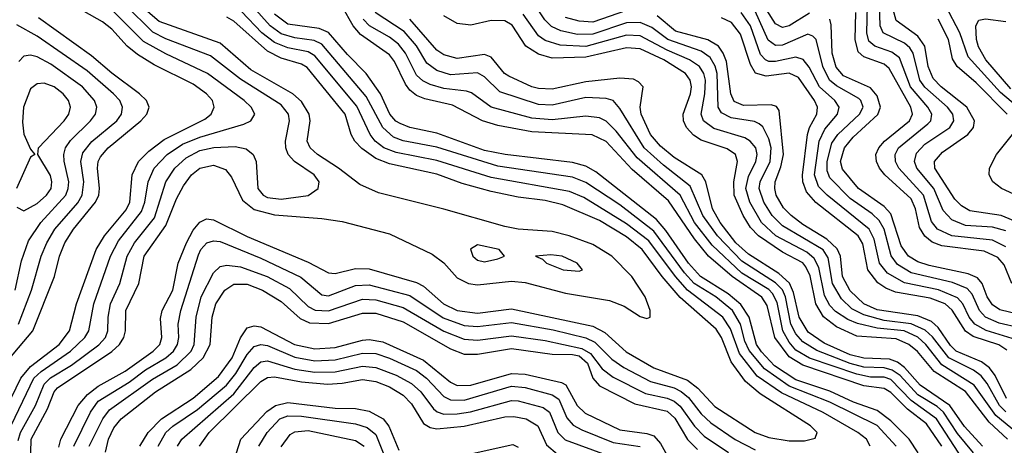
# Model space of a CAD drawing. Header units: inches. Extents: x 501365 to 657855, y 482276 to 547543.
# Tile 441 of 656: x 561558 to 564465, y 537672 to 538928. Entities that reach past the tile are written whole.
import ezdxf

# ---------------------------------------------------------------- set-up
doc = ezdxf.new("R2010")
doc.units = ezdxf.units.IN
doc.header["$MEASUREMENT"] = 0
doc.layers.add('A5563', color=7, linetype='Continuous')

msp = doc.modelspace()

# ---------------------------------------------------------------- linework, layer by layer
at = {"layer": 'A5563', "color": 5}
for points, elevation in [([(564510, 538327.6), (564456, 538350), (564363.7, 538363.7), (564338.6, 538378.6), (564318.9, 538398.9), (564259.8, 538490), (564258.7, 538510), (564282.2, 538537.8), (564357.1, 538590), (564373.8, 538610), (564377.1, 538630), (564354.4, 538670), (564278.2, 538730), (564255.2, 538755.2), (564240.4, 538790), (564230, 538850.7), (564210, 538879.9), (564146.2, 538926.2), (564123.4, 539010)], 3620), ([(561492.4, 537730), (561562, 537870), (561590, 537905.1), (561674.7, 537970), (561705.3, 538010), (561725.7, 538090), (561784.2, 538250), (561808.1, 538290), (561872.4, 538367.6), (561883.1, 538390), (561890.5, 538470), (561909.3, 538510), (561939.5, 538540.5), (561984.8, 538575.2), (562104.9, 538635.1), (562123.9, 538650), (562132.8, 538670), (562127.2, 538690), (562109.9, 538710), (562070, 538737.6), (561955.4, 538795.4), (561906.1, 538826.1), (561875.4, 538850), (561830, 538900.1), (561802.4, 538922.4), (561710, 538974)], 4180), ([(561553.9, 537686.1), (561560.3, 537710), (561604.4, 537790), (561630, 537852.1), (561649.2, 537870.8), (561711, 537909), (561791.5, 537968.5), (561811.1, 537990), (561818.5, 538010), (561819.2, 538050), (561826.5, 538090), (561854.2, 538150), (561875.8, 538230), (561897.1, 538270), (561956.1, 538343.9), (561989.7, 538450), (562016.1, 538490), (562050, 538520.8), (562090, 538542), (562131.3, 538551.3), (562194.5, 538554.5), (562227.2, 538547.2), (562247.5, 538530), (562256, 538510), (562261.6, 538430), (562276.6, 538410), (562290, 538403.4), (562330, 538398.3), (562410.2, 538409.8), (562439.4, 538430), (562441.9, 538450), (562428, 538470), (562369.7, 538509.7), (562350.8, 538530.8), (562343.5, 538550), (562342.6, 538570), (562354.6, 538630), (562351.3, 538650), (562330, 538676.8), (562210, 538752.4), (562121.5, 538821.5), (561990, 538871.8), (561951.3, 538891.3), (561870, 538971.9)], 4140), ([(564145.9, 537670), (564090, 537730.2), (563950, 537799.8), (563830, 537847.1), (563757.4, 537897.4), (563711.9, 537951.9), (563699.4, 537979.4), (563686, 538030), (563662.2, 538070), (563613.1, 538110), (563549.9, 538149.9), (563521, 538181), (563430, 538304.5), (563330, 538381.5), (563230, 538447.8), (563190, 538463.2), (562970, 538496.2), (562790, 538551.8), (562690, 538571.1), (562662, 538582), (562629.8, 538609.8), (562581.2, 538701.2), (562450, 538856.6), (562427.4, 538867.4), (562370, 538875.3), (562330, 538886.6), (562297.9, 538910), (562230, 538986.3)], 4040), ([(564280.9, 537670), (564235.3, 537735.3), (564179.1, 537779.1), (564130, 537827.7), (564110, 537839.4), (564050, 537847.9), (563870, 537908.4), (563830, 537933), (563787.9, 537990), (563764.6, 538084.6), (563749.2, 538109.2), (563661.6, 538170), (563591.5, 538230), (563550, 538281.2), (563473.9, 538393.9), (563366.1, 538486.1), (563290, 538568.8), (563248.5, 538588.5), (563070, 538597.8), (562970, 538616.1), (562924.9, 538630), (562835.8, 538675.8), (562754.5, 538694.5), (562730, 538704.5), (562710, 538720.6), (562697.6, 538737.6), (562664.5, 538804.5), (562650, 538824.6), (562564.2, 538884.2), (562542.9, 538910), (562510, 538967.6)], 3980), ([(564470, 537770.7), (564451.1, 537790), (564414.9, 537854.9), (564396.8, 537876.8), (564373.8, 537893.8), (564301.1, 537930), (564252.7, 537992.7), (564231.8, 538011.8), (564190.5, 538030.5), (564110, 538040.2), (564050, 538057.3), (564014.6, 538074.6), (563984, 538104), (563958, 538150), (563945.3, 538225.3), (563930, 538248.8), (563810, 538319.6), (563780.1, 538350), (563754.8, 538390), (563741.4, 538430), (563744.2, 538450), (563773.7, 538510), (563776.9, 538550), (563770, 538577.2), (563752.3, 538612.3), (563741.2, 538621.2), (563727.5, 538627.5), (563658.9, 538638.9), (563630, 538653), (563619.9, 538670), (563617.3, 538770), (563611.7, 538791.7), (563596.8, 538816.8), (563570, 538835.9), (563472, 538870), (563424.9, 538904.9), (563390, 538920.2), (563350, 538919.5), (563250, 538886.1), (563205, 538885), (563156, 538896), (563128.5, 538908.5), (563108.2, 538928.2), (563076.3, 538976.3)], 3840), ([(563890, 538947.9), (563830, 538910.5), (563810, 538905.5), (563790, 538916.3), (563745.6, 538985.6)], 3720), ([(564470, 538257.8), (564430, 538278), (564310, 538290), (564268.3, 538310), (564250, 538332.5), (564226.6, 538410), (564153.3, 538490), (564144.2, 538510), (564143.1, 538530), (564152.4, 538550), (564239.2, 538620.8), (564247.9, 538630), (564250.6, 538650), (564239.3, 538670), (564188.4, 538730), (564155.4, 538815.4), (564132.8, 538832.8), (564082.5, 538850), (564065.5, 538865.5), (564059, 538890), (564060.7, 538970)], 3660), ([(564470, 538305.6), (564430, 538315.9), (564350, 538321.1), (564310, 538337.2), (564284.7, 538364.7), (564256.8, 538430), (564206.7, 538490), (564200.1, 538510), (564205.9, 538534.1), (564230, 538560.6), (564304.1, 538610), (564316, 538630), (564312.9, 538650), (564297, 538670), (564230, 538729.5), (564215.7, 538750), (564196.2, 538830), (564185.8, 538845.8), (564170, 538859.1), (564107.8, 538890), (564099, 538910), (564096.3, 538976.3)], 3640), ([(564529.4, 538650), (564453.4, 538713.4), (564358.6, 538818.6), (564333.9, 538890), (564291, 538970)], 3560), ([(561522.8, 537710), (561600.2, 537870), (561621.8, 537890), (561708.6, 537950), (561750.5, 537990), (561762.1, 538010), (561777.3, 538090), (561826.2, 538230), (561850, 538275.6), (561917.8, 538362.2), (561927.7, 538390), (561937.8, 538450), (561955.3, 538490), (561993.3, 538530), (562039.1, 538560.9), (562090, 538582.1), (562220.2, 538619.8), (562240.3, 538630), (562251.9, 538650), (562241.6, 538670), (562220.6, 538690), (562112.5, 538770), (561990, 538827.3), (561924.1, 538864.1), (561830, 538957.1)], 4160), ([(561590.9, 537650), (561591.6, 537690), (561640.4, 537779.6), (561660.2, 537830), (561670, 537842), (561830, 537948.9), (561852.4, 537970), (561865.4, 537990), (561871, 538010), (561871.7, 538070), (561909.9, 538150), (561925.4, 538230), (561990, 538321.3), (562020.7, 538399.3), (562041.6, 538438.4), (562065.2, 538470), (562090, 538490.4), (562130, 538498.5), (562165.8, 538485.8), (562183.7, 538463.7), (562215.5, 538395.5), (562250, 538368), (562310, 538351.9), (562450, 538341.4), (562510, 538332.5), (562650, 538296), (562776.3, 538236.3), (562810.7, 538210.7), (562850, 538166.8), (562883.2, 538150), (562910, 538145.7), (563010, 538156.7), (563050, 538153), (563170, 538121.5), (563299.6, 538099.6), (563342.3, 538082.3), (563390, 538051.8), (563410, 538046), (563419.6, 538050), (563419.1, 538070), (563404.9, 538110), (563365.5, 538170), (563306.5, 538230), (563250, 538264.5), (563180.6, 538290), (563130, 538302.8), (563030, 538310.5), (562990, 538317.8), (562810, 538369.6), (562617.4, 538417.4), (562562.1, 538442.1), (562499.3, 538490), (562437.2, 538530), (562415.3, 538550), (562407.1, 538570), (562416, 538630), (562413.2, 538650), (562390, 538687), (562365, 538710), (562240.6, 538780.6), (562150, 538858.8), (561970, 538922.9), (561930, 538957.3)], 4120), ([(564069.3, 537670), (564057.9, 537690), (564033.1, 537710), (563930, 537768.6), (563807.4, 537827.4), (563735.9, 537875.9), (563683.5, 537943.5), (563656.3, 538016.3), (563634.2, 538050), (563530, 538130.5), (563494.6, 538170), (563415.3, 538275.3), (563350, 538326.1), (563223.3, 538403.3), (563181.5, 538421.5), (562950, 538462.6), (562790, 538513.1), (562670, 538536.1), (562633.7, 538550), (562608.1, 538570), (562592.6, 538590), (562553.3, 538673.3), (562430, 538821.9), (562410, 538833.1), (562350, 538844.9), (562310, 538861.2), (562272.8, 538890), (562213, 538953)], 4060), ([(564210.8, 537650), (564184.6, 537690), (564130, 537744.6), (564090, 537774.7), (564019.9, 537799.9), (563950, 537831.5), (563850, 537864.9), (563786.7, 537906.7), (563747.8, 537947.8), (563733.6, 537970), (563712.2, 538050), (563687.4, 538087.4), (563650, 538118.9), (563568, 538170), (563532.7, 538210), (563466.1, 538306.1), (563438.4, 538338.4), (563259.2, 538479.2), (563230, 538496), (563190, 538507.3), (562991.1, 538530), (562930, 538542.7), (562790, 538593.4), (562710, 538610.2), (562681.5, 538621.5), (562669.1, 538629.1), (562651.3, 538650), (562623.5, 538710), (562581.5, 538770), (562525.5, 538825.5), (562470, 538890.2), (562442.2, 538902.2), (562350, 538915.6), (562310, 538944.4)], 4020), ([(564374.4, 537650), (564327.2, 537707.2), (564285.3, 537770), (564266.5, 537786.5), (564210, 537821.4), (564157.8, 537877.8), (564134.2, 537894.2), (564110, 537900.4), (564050, 537902.9), (564010, 537913.6), (563911.6, 537951.6), (563870, 537977.8), (563850, 538000.8), (563834.8, 538030), (563819.2, 538110), (563810, 538131.1), (563790, 538151.8), (563690, 538216.1), (563618.1, 538290), (563575, 538350), (563537.3, 538437.3), (563458.5, 538498.5), (563401.5, 538550), (563330, 538666.1), (563310, 538689.4), (563290, 538695.9), (563230, 538698.4), (563130, 538676.4), (563090, 538677.9), (562975.9, 538715.9), (562930, 538759.9), (562910, 538771.4), (562830, 538766), (562790, 538778.5), (562760.4, 538800.4), (562730, 538851.2), (562693.3, 538893.3), (562608.1, 538950)], 3940), ([(564474.8, 537690), (564420.8, 537740.8), (564350.8, 537830.8), (564257.9, 537890), (564208.7, 537948.7), (564183.3, 537970), (564145.9, 537985.9), (564030, 537994.4), (563970, 538021.7), (563931.4, 538051.4), (563908.7, 538090), (563891.9, 538171.9), (563879.3, 538199.3), (563870, 538210.4), (563810, 538242.1), (563739, 538290), (563715.3, 538315.3), (563693.8, 538350), (563667.4, 538410), (563667, 538450), (563677.4, 538510), (563671, 538530), (563647.3, 538547.3), (563570, 538572.6), (563547.5, 538587.5), (563526.9, 538610), (563517.9, 538630), (563516.8, 538650), (563538.4, 538710), (563541.2, 538730), (563537.6, 538750), (563523.7, 538770), (563459.6, 538810), (563390, 538842.4), (563350, 538845.5), (563230, 538817.3), (563130, 538814.6), (563090, 538826.8), (563052.2, 538850), (563011.8, 538911.8), (562990, 538924.9), (562950, 538925.8), (562890, 538911.8), (562850, 538917), (562810, 538940.1)], 3880), ([(564500.8, 537710), (564440.5, 537760.5), (564376.2, 537850), (564281, 537910), (564233.5, 537970), (564210, 537991.3), (564169.7, 538009.7), (564090, 538018.2), (564031.9, 538031.9), (564003, 538043), (563967.1, 538067.1), (563950, 538085.1), (563934.3, 538114.3), (563917.1, 538197.1), (563903.7, 538223.7), (563881.8, 538241.8), (563790.2, 538290), (563748.6, 538330), (563713.8, 538390), (563702.2, 538430), (563710, 538465.7), (563731.3, 538510), (563735.4, 538530), (563731.6, 538550), (563714.5, 538570), (563699.2, 538579.2), (563607.2, 538607.2), (563576.8, 538630), (563569.7, 538650), (563581.2, 538710), (563582.9, 538750), (563577.7, 538770), (563565.1, 538790), (563536, 538810), (563470, 538838.2), (563390, 538881.1), (563350, 538883.1), (563230, 538849.2), (563153.4, 538853.4), (563110, 538867.2), (563090, 538880.7), (563044.4, 538944.4)], 3860), ([(563350, 538955.3), (563250, 538921), (563210, 538923.6), (563170, 538934.6)], 3820), ([(564471.9, 537810), (564437.7, 537877.7), (564421.1, 537901.1), (564398.1, 537918.1), (564323.3, 537950), (564306.2, 537966.2), (564270, 538019.7), (564250, 538037.2), (564210, 538054.1), (564090, 538072.2), (564049.9, 538090), (564010, 538127.7), (563987, 538170), (563981.6, 538230), (563971.9, 538251.9), (563940.8, 538280.9), (563870, 538323.4), (563835.6, 538350), (563813.4, 538373.4), (563791.7, 538410), (563787.1, 538430), (563789, 538450), (563805.7, 538494.3), (563813, 538530), (563800.3, 538660.3), (563792.3, 538672.3), (563777.1, 538677.1), (563694.8, 538674.8), (563667.3, 538687.3), (563658, 538710), (563644.6, 538804.6), (563635.2, 538830), (563621.3, 538850), (563590, 538868.7), (563494.6, 538894.6), (563439.8, 538939.8)], 3820), ([(564487.8, 537987.8), (564411.1, 538011.1), (564377.7, 538030), (564361.6, 538050), (564342.2, 538090), (564327.3, 538107.3), (564270.8, 538130.8), (564170, 538151.4), (564120.4, 538180.4), (564096.7, 538210), (564080.8, 538280.8), (564066, 538310), (563941.9, 538410), (563916.4, 538436.4), (563904.2, 538470), (563918.7, 538570), (563935, 538605), (563972.3, 538650), (563977.6, 538670), (563964.4, 538690), (563919.7, 538730), (563888.7, 538788.7), (563871.1, 538811.1), (563850, 538818.1), (563790, 538805.3), (563770, 538805.3), (563760.4, 538810), (563745.3, 538825.3), (563715.3, 538910), (563688.3, 538950)], 3760), ([(564510, 538019), (564450, 538032.6), (564410, 538050.5), (564392.1, 538070), (564370, 538118.4), (564355.2, 538135.2), (564312.5, 538152.5), (564190, 538181.2), (564150, 538205.9), (564131, 538231), (564110.3, 538310), (564095.9, 538335.9), (564075.3, 538355.3), (564010, 538401), (563950, 538461.3), (563942.2, 538482.2), (563941.6, 538510), (563956.3, 538563.7), (563973.1, 538590), (564038, 538650), (564048, 538670), (564041.9, 538690), (564035.7, 538695.7), (563970, 538732.8), (563948.8, 538750), (563928.8, 538790), (563910, 538869.8), (563900.2, 538880.2), (563885.2, 538885.2), (563810, 538853.5), (563790, 538851.9), (563768.3, 538868.3), (563730, 538953.3)], 3740), ([(564487.6, 538150), (564464.6, 538204.6), (564446.1, 538226.1), (564405.2, 538245.2), (564280.5, 538260.5), (564252.1, 538272.1), (564230, 538289.7), (564214.7, 538314.7), (564202.7, 538370), (564190, 538399.3), (564112, 538470), (564097, 538490), (564087.8, 538510), (564086.2, 538530), (564094.4, 538550), (564111.7, 538570), (564185.4, 538630), (564194, 538650), (564189.3, 538670), (564124.8, 538784.8), (564110, 538797.1), (564050, 538818.3), (564033.8, 538833.8), (564024.3, 538870), (564027, 538950)], 3680), ([(561512.8, 537910), (561597, 538010), (561660.5, 538170), (561675.7, 538230), (561691.8, 538270), (561717, 538310), (561782.4, 538390), (561791.5, 538410), (561794, 538430), (561787.5, 538490), (561789.9, 538510), (561796.8, 538523.2), (561819.6, 538550), (561915.6, 538630), (561933.1, 538650), (561940.6, 538670), (561932.5, 538690), (561912, 538710), (561830.1, 538770.1), (561770, 538821.9), (561613.9, 538933.9)], 4220), ([(561554.3, 538030), (561593.4, 538130), (561621.6, 538230), (561637.9, 538270), (561662.2, 538310), (561730, 538388.1), (561742.7, 538410), (561747.5, 538450), (561738.9, 538510), (561745, 538535), (561771.6, 538568.4), (561844.8, 538630), (561859, 538650), (561862.1, 538670), (561853.6, 538690), (561835.4, 538710), (561757, 538777), (561610, 538879.5), (561550, 538913.2)], 4240), ([(561673.7, 537666.3), (561679.7, 537690), (561731.2, 537790), (561758.1, 537821.9), (561790, 537846.8), (561869.5, 537890.5), (561952.3, 537950), (561971.9, 537970), (561977.8, 537990), (561973.9, 538046.1), (561979.2, 538070), (562010.6, 538130), (562026.2, 538210), (562050.6, 538270), (562070, 538307.2), (562090, 538330.8), (562110, 538340.4), (562130, 538338), (562230, 538288.7), (562410, 538212.7), (562470, 538181.1), (562490, 538179), (562550, 538194.3), (562590, 538193.2), (562730, 538152.6), (562750, 538141.5), (562809.4, 538089.4), (562850, 538070), (562910, 538061.8), (563010, 538074.7), (563250, 538024.1), (563285.5, 538005.5), (563348.2, 537948.2), (563430, 537900.3), (563530, 537864.5), (563560.7, 537840.7), (563610, 537786.9), (563729.5, 537709.5), (563770, 537694.9), (563830, 537685.4), (563875.1, 537684.9), (563906.6, 537693.4), (563912.2, 537710), (563893.3, 537730), (563744.1, 537824.1), (563700.8, 537860.8), (563658.9, 537918.9), (563630.2, 537990), (563614.5, 538014.5), (563508.5, 538108.5), (563455, 538170), (563395.7, 538250), (563350, 538287.4), (563270, 538335.5), (563162, 538382), (563110, 538395), (563030, 538404.4), (562950, 538421.2), (562864.8, 538444.8), (562790, 538472.9), (562650, 538502.8), (562610, 538518.5), (562568.3, 538548.3), (562547.7, 538570), (562536.5, 538590), (562519.4, 538650), (562407.1, 538787.1), (562390, 538797.6), (562330, 538815.2), (562290, 538835.8), (562190, 538924.5), (562170, 538936)], 4080), ([(564356.8, 537610), (564264.4, 537750), (564190, 537804.4), (564130, 537866), (564110, 537872.8), (564070, 537873.6), (564030, 537881.9), (563889.7, 537929.7), (563850, 537953.4), (563830, 537976.3), (563811.1, 538010), (563794, 538094), (563780.5, 538120.5), (563770, 538131.7), (563690, 538180.1), (563602.9, 538262.9), (563550.7, 538330), (563507.8, 538410), (563380.9, 538520.9), (563319.5, 538599.5), (563290, 538628.7), (563270, 538638.5), (563230, 538643.4), (563130, 538632.9), (563070, 538637.6), (562950.4, 538670.4), (562892.1, 538712.1), (562877.6, 538717.6), (562810, 538724.9), (562770, 538737), (562748.3, 538748.3), (562730, 538764.7), (562697.2, 538830), (562676.1, 538856.1), (562650, 538876.9), (562591, 538910), (562572.7, 538930)], 3960), ([(564400.6, 537670), (564347.5, 537727.5), (564304, 537790), (564216.2, 537850), (564170, 537901.5), (564150, 537917), (564125.9, 537925.9), (564050, 537929.7), (564010, 537939.3), (563933.4, 537973.4), (563886.2, 538006.3), (563859.1, 538050), (563842.8, 538122.8), (563830.5, 538150.5), (563799.4, 538179.4), (563710, 538236), (563672.9, 538270), (563625.8, 538330), (563603.2, 538370), (563583.5, 538450), (563571.9, 538470), (563490, 538521.3), (563450, 538555), (563420.9, 538590), (563392.7, 538650), (563389.9, 538670.1), (563398.6, 538730), (563385.4, 538745.4), (563370, 538752.7), (563330, 538756), (563230, 538745), (563130, 538722.9), (563090, 538725.3), (563069.9, 538730), (563001.9, 538761.9), (562989.6, 538770), (562950, 538817.5), (562930, 538825.8), (562850, 538813.6), (562810, 538824.2), (562790, 538838.8), (562710, 538929.7)], 3920), ([(564472.7, 537952.7), (564448.5, 537968.5), (564373.3, 537993.3), (564350, 538008.9), (564311.1, 538071.1), (564290, 538089.3), (564246.4, 538106.4), (564144.2, 538124.2), (564115.7, 538135.7), (564091.9, 538151.8), (564061.8, 538190), (564047.2, 538267.2), (564033.5, 538290), (563908.5, 538388.5), (563880.7, 538420.7), (563869.8, 538449.8), (563869.3, 538469.3), (563884.1, 538590), (563889.8, 538610.2), (563911.4, 538650), (563913.7, 538670), (563905.1, 538690), (563857.9, 538757.9), (563830, 538770.4), (563762, 538762), (563730.2, 538770.2), (563715.7, 538795.7), (563686.1, 538886.1), (563659.9, 538919.9), (563630, 538933.4)], 3780), ([(564530, 538053.5), (564452.1, 538072.1), (564430, 538086.4), (564414.7, 538110), (564399.5, 538150), (564386.3, 538166.3), (564358, 538178), (564242.9, 538202.9), (564210, 538213.7), (564182.5, 538230), (564160.6, 538260.6), (564130, 538354.9), (564110, 538376.5), (564034.3, 538430), (563987, 538487), (563981.4, 538510), (563992.8, 538550), (564018.4, 538581.6), (564091.5, 538648.5), (564100, 538670), (564090, 538703.8), (564070, 538727.4), (563990, 538763), (563968.3, 538788.3), (563956.9, 538830), (563953.4, 538913.4), (563949.7, 538929.7)], 3720), ([(564473.2, 538650), (564381.7, 538741.7), (564325.5, 538790), (564312.5, 538812.5), (564300.5, 538870), (564270, 538929.6)], 3580), ([(564484.5, 538724.5), (564410.9, 538810), (564388.5, 538848.5), (564382.9, 538870), (564381, 538910), (564390, 538927.1), (564410, 538930.7), (564470, 538923.4)], 3540), ([(561544.4, 538130), (561563.2, 538216.8), (561584.2, 538275.8), (561620.8, 538330), (561694.2, 538410), (561701.6, 538430), (561702.8, 538450), (561689.6, 538510.4), (561688.3, 538530), (561693.3, 538550), (561708, 538572), (561767.7, 538630), (561781.6, 538650), (561785.8, 538670), (561778.9, 538690), (561743.6, 538730), (561650, 538797.6), (561610, 538818.3), (561590, 538823.5), (561570, 538820.7), (561555.3, 538804.7)], 4260), ([(561550, 538375.3), (561570, 538364.2), (561610, 538385.7), (561637.7, 538410), (561650.8, 538430), (561653, 538450), (561648.8, 538468.8), (561611.6, 538530), (561613.3, 538550), (561689, 538630), (561703.4, 538650), (561708.2, 538670), (561702.5, 538690), (561686.2, 538710), (561659.9, 538730), (561630, 538741.4), (561610, 538739.5), (561590, 538724), (561569.3, 538670), (561566.1, 538626.1), (561570, 538590.4), (561590, 538546), (561602.8, 538530), (561590, 538522.9), (561548.6, 538430)], 4280), ([(564530, 538397), (564457.2, 538430), (564430.8, 538450), (564420.6, 538470), (564421.6, 538490), (564442.2, 538530), (564489.6, 538590)], 3580), ([(561717.8, 537670), (561767, 537770), (561790, 537801.9), (561881.6, 537858.4), (561930, 537895.2), (561990, 537929.8), (562012.5, 537950), (562024.3, 537970), (562028.2, 537990), (562026.5, 538030), (562033.5, 538070), (562086.1, 538233.9), (562093.3, 538250), (562110.5, 538269.5), (562130, 538275.5), (562150, 538273.8), (562270, 538224.4), (562387.9, 538167.9), (562450, 538116), (562470, 538113.1), (562550, 538143.5), (562590, 538146.2), (562710, 538114.5), (562808.4, 538048.4), (562870, 538025.9), (562910, 538023), (563010, 538034.8), (563133, 538013), (563230, 537989.2), (563256.3, 537976.3), (563306.4, 537926.4), (563342.2, 537902.2), (563420.7, 537860.7), (563490, 537842), (563511.3, 537831.3), (563533, 537813), (563570, 537765.4), (563598.4, 537738.4), (563670, 537689.1), (563730, 537659.2)], 4060), ([(561763.6, 537670), (561803.3, 537750), (561823.6, 537776.4), (561950, 537867.3), (562022.9, 537910), (562064.2, 537950), (562073.7, 537970), (562078.7, 538050), (562094.3, 538110), (562130, 538180.7), (562150, 538199.9), (562170, 538204.1), (562210, 538199.2), (562288.6, 538170), (562354.5, 538134.5), (562410, 538082.1), (562430.8, 538070.8), (562470, 538069.5), (562570, 538103.6), (562610, 538101.6), (562690, 538079.1), (562810, 538009.3), (562870, 537985.1), (562910, 537982.5), (563010, 537995.6), (563110, 537981.8), (563218, 537958), (563242.9, 537942.9), (563277.4, 537897.4), (563310, 537872.9), (563405.3, 537825.3), (563470, 537811.7), (563490, 537802.8), (563508, 537788), (563550, 537728.5), (563579.4, 537699.4), (563651.1, 537651.1)], 4040), ([(561811.5, 537651.5), (561820.4, 537690), (561836.5, 537723.5), (561858.2, 537750), (561959.5, 537830), (562063.7, 537896.3), (562100, 537930), (562120.7, 537970), (562126.9, 538050), (562137.3, 538090), (562163.4, 538130), (562190, 538147.3), (562230, 538148), (562275.5, 538130), (562330, 538096.6), (562386, 538046), (562413.6, 538033.6), (562470, 538031.5), (562570, 538062.2), (562610, 538061.8), (562690, 538036.2), (562830, 537957.1), (562870, 537941.3), (562910, 537940.8), (563010, 537958.1), (563130, 537941.3), (563190, 537940.4), (563210, 537935.9), (563234.4, 537914.4), (563250.3, 537870.3), (563270, 537847.7), (563374.5, 537794.5), (563470, 537773.3), (563492.1, 537752.1), (563530, 537689.7), (563559.6, 537659.6)], 4020), ([(561912.4, 537670), (561937.3, 537710), (561976.4, 537750), (562070, 537811.4), (562144.7, 537875.3), (562185.6, 537930), (562210.5, 537989.5), (562230, 538018.5), (562250, 538024.8), (562270, 538021.3), (562369.4, 537969.4), (562430, 537956.7), (562490, 537961.1), (562570, 537982.7), (562590, 537984.4), (562630, 537977.7), (562750, 537923.7), (562830, 537858), (562850, 537848.8), (562890, 537849.6), (563010, 537884.5), (563050, 537881.6), (563157.7, 537857.7), (563170.9, 537850.9), (563203.8, 537790), (563227.3, 537767.3), (563330, 537717.8), (563410, 537707.1), (563430, 537699.8), (563450, 537677), (563488.6, 537608.6)], 3980), ([(561967.2, 537670), (561990, 537709.7), (562010, 537728.7), (562082.7, 537777.3), (562168.5, 537850), (562196.4, 537883.6), (562230, 537940.4), (562250, 537963.3), (562270, 537969.8), (562290, 537966.3), (562370, 537932.1), (562430, 537921.6), (562490, 537924.8), (562570, 537943.6), (562610, 537942.6), (562650, 537929.2), (562730, 537892.7), (562759.5, 537870), (562810, 537816.1), (562830, 537806.4), (562870, 537805.6), (563010, 537846.2), (563050, 537842.8), (563130, 537820.7), (563150, 537808.2), (563173.5, 537753.5), (563192, 537732), (563217.6, 537717.6), (563310, 537680.7), (563390, 537668.9)], 3960), ([(562024.3, 537670), (562036.8, 537690), (562190, 537823.9), (562250, 537901.5), (562270, 537918.7), (562290, 537921.9), (562370, 537896.9), (562430, 537887.7), (562490, 537888.6), (562570, 537905.8), (562610, 537902.2), (562670, 537879.2), (562715, 537855), (562742.2, 537830), (562779.7, 537779.7), (562790.6, 537770.6), (562810, 537764.1), (562850, 537764.8), (562888.7, 537771.3), (563010, 537804), (563030, 537803.3), (563103.6, 537783.6), (563122.3, 537770), (563147.2, 537710), (563168.7, 537688.7), (563290, 537644.3)], 3940), ([(562089.3, 537670), (562117.9, 537710), (562270, 537860.5), (562290, 537872.5), (562310, 537874.5), (562390, 537859.8), (562467, 537853), (562510, 537855.3), (562570, 537865.9), (562610, 537860), (562650, 537844.3), (562690, 537820.3), (562714.8, 537794.8), (562750, 537736.7), (562770, 537724.4), (562790, 537720.6), (562870, 537729), (562990, 537756), (563017.3, 537757.3), (563053.7, 537750), (563087.6, 537730), (563113.6, 537673.6), (563145.8, 537645.8)], 3920), ([(562198, 537650), (562210.6, 537690), (562287.7, 537772.3), (562313.8, 537790), (562350, 537798.7), (562490, 537782.1), (562550, 537781), (562590, 537773.3), (562631.4, 537750), (562648.4, 537728.4), (562678, 537658)], 3880), ([(562264.1, 537670), (562288.7, 537710), (562326.6, 537750), (562350, 537758.6), (562390, 537758), (562550, 537735.3), (562584.2, 537724.2), (562610, 537703.8), (562631.2, 537650)], 3860), ([(562330, 537668), (562356.4, 537703.6), (562370, 537712.1), (562410, 537715.5), (562550, 537686.5), (562575.5, 537670)], 3840), ([(562850, 537637.7), (563014.5, 537674.5), (563030, 537666.5)], 3880)]:
    msp.add_lwpolyline(points, dxfattribs=dict(at, elevation=elevation))
at = {"layer": 'A5563', "color": 5, "elevation": 4140}
for points in [[(562910, 538263.5), (562889.4, 538250.6), (562896.1, 538230), (562910, 538218.8), (562930, 538214), (562970, 538222.9), (562989.5, 538230), (562973.6, 538250)], [(563126.1, 538233.9), (563081, 538230), (563101.6, 538221.6), (563113.4, 538210), (563162.4, 538190), (563210, 538185.8), (563219.5, 538190), (563203.6, 538210), (563159.3, 538230)]]:
    msp.add_lwpolyline(points, close=True, dxfattribs=at)

doc.saveas('drawing.dxf')
